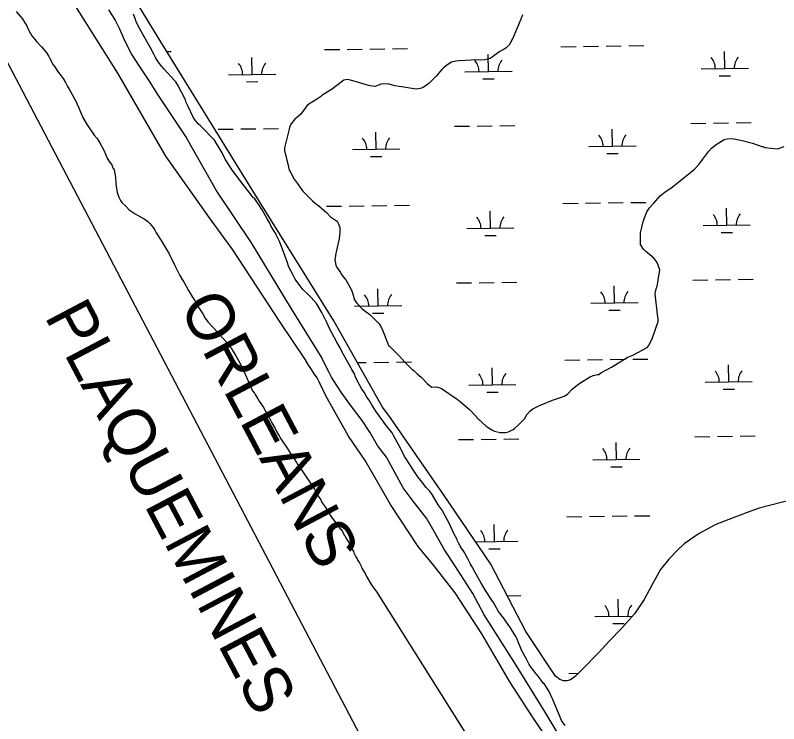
# Model space of a CAD drawing. Extents: x 3715084 to 3753216, y 488173 to 513963.
# Drawn here: x 3724658 to 3726279, y 506136 to 507640 of the extents above; entities that cross this region are included whole.
import ezdxf

# ---------------------------------------------------------------- set-up
doc = ezdxf.new("R2010")
doc.units = 0
for name, color, linetype in [('V-SITE-VEGE', 7, 'Continuous'), ('V-TOPO-BNDY', 7, 'Continuous'), ('V-TOPO-GNAM-IDEN', 7, 'Continuous'), ('V-TOPO-SHOR', 7, 'Continuous'), ('V-WETL-SWMP', 7, 'Continuous')]:
    doc.layers.add(name, color=color, linetype=linetype)

msp = doc.modelspace()

# ---------------------------------------------------------------- linework, layer by layer
at = {"layer": 'V-SITE-VEGE'}
for points in [[(3724659.642, 507648.036), (3724672.421, 507633.604), (3724675.223, 507629.309), (3724678.035, 507624.472), (3724681.4, 507619.102), (3724685.3710000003, 507610.48000000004), (3724690.429, 507601.88), (3724693.252, 507596.498), (3724697.149, 507591.681), (3724703.262, 507584.732), (3724713.815, 507572.977), (3724718.813, 507567.637), (3724724.936, 507560.14400000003), (3724728.889, 507552.609), (3724730.5700000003, 507549.924), (3724738.461, 507535.4), (3724741.816, 507530.57300000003), (3724747.417, 507521.981), (3724759.687, 507505.911), (3724764.735, 507497.854), (3724768.7060000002, 507489.234), (3724771.508, 507484.93700000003), (3724786.702, 507458.049), (3724792.387, 507445.114), (3724795.815, 507436.484), (3724797.54, 507431.624), (3724801.501, 507423.54600000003), (3724808.2630000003, 507411.174), (3724810.5100000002, 507407.412), (3724825.059, 507385.947), (3724831.725, 507378.468), (3724833.961, 507375.248), (3724838.457, 507367.726)], [(3725063.919, 507392.683), (3725050.615, 507406.017), (3725047.291, 507409.21400000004), (3725039.515, 507417.765), (3725035.5870000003, 507424.21), (3725024.833, 507446.291), (3725020.852, 507455.454), (3725019.117, 507460.857), (3725003.292, 507492.081), (3724998.809, 507499.06200000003), (3724996.04, 507501.727), (3724973.8340000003, 507525.76), (3724968.826, 507531.64400000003), (3724961.574, 507541.288), (3724955.953, 507550.965), (3724952.022, 507557.412), (3724944.687, 507571.40400000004), (3724933.984, 507590.768), (3724931.727, 507595.072), (3724929.478, 507598.833), (3724923.2830000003, 507610.129), (3724914.816, 507626.276), (3724912.506, 507633.29600000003), (3724909.068, 507642.471)], [(3725735.0670000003, 507640.944), (3725732.8880000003, 507635.51), (3725726.347, 507620.302), (3725722.529, 507609.98000000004), (3725714.3540000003, 507592.054), (3725708.906, 507581.191), (3725708.359, 507579.018), (3725704.5500000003, 507575.217)], [(3725704.5500000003, 507575.217), (3725700.198, 507571.418), (3725695.846, 507568.707), (3725693.669, 507567.07800000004), (3725691.494, 507565.995), (3725686.599, 507563.283), (3725674.088, 507554.059), (3725670.823, 507551.346), (3725666.471, 507548.634), (3725655.054, 507545.38800000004), (3725646.358, 507544.856), (3725641.465, 507545.40400000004), (3725625.704, 507544.88), (3725600.157, 507543.283), (3725593.092, 507542.748), (3725584.394, 507540.583), (3725580.586, 507538.41500000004), (3725573.5130000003, 507533.532), (3725567.5300000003, 507528.65), (3725563.721, 507525.391), (3725551.7460000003, 507511.277), (3725535.965, 507495.534), (3725523.9960000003, 507486.854), (3725520.734, 507485.228), (3725510.948, 507483.606), (3725504.427, 507484.161), (3725482.6920000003, 507487.993), (3725472.911, 507489.093), (3725463.674, 507490.733), (3725451.72, 507494.01), (3725440.8510000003, 507494.56700000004), (3725433.786, 507494.032), (3725428.8910000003, 507491.864), (3725421.823, 507489.156), (3725411.497, 507490.256), (3725408.237, 507491.347), (3725400.633, 507493.531), (3725384.875, 507498.44200000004), (3725366.9450000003, 507503.35500000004), (3725363.687, 507503.90400000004), (3725355.532, 507502.284), (3725340.843, 507490.887), (3725337.5810000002, 507489.261), (3725331.597, 507484.376), (3725308.751, 507469.731), (3725306.0300000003, 507467.017), (3725299.503, 507463.22000000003), (3725281.009, 507451.286), (3725277.202, 507448.03), (3725264.136, 507430.655), (3725258.6920000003, 507425.228), (3725251.62, 507419.80100000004), (3725243.457, 507410.027), (3725240.731, 507404.596), (3725238.548, 507395.902), (3725231.988, 507367.10500000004), (3725229.805, 507358.95900000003), (3725229.254, 507352.978), (3725234.665, 507332.863), (3725236.828, 507325.251), (3725239.529, 507311.115), (3725243.326, 507305.678), (3725250.375, 507292.624), (3725256.341, 507283.92), (3725268.279, 507267.05700000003), (3725288.904, 507246.378), (3725294.335, 507241.479), (3725302.478, 507235.49100000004), (3725319.309, 507220.79600000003), (3725327.452, 507212.63300000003), (3725337.769, 507205.555), (3725341.568, 507202.831), (3725344.2800000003, 507197.39400000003), (3725346.99, 507189.781), (3725346.975, 507178.913), (3725345.329, 507166.414), (3725339.862, 507140.875), (3725338.769, 507134.89900000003), (3725336.575, 507120.227), (3725337.116, 507118.052), (3725338.734, 507108.81200000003), (3725341.446, 507103.917), (3725348.4990000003, 507094.123), (3725350.125, 507090.86100000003), (3725355.552, 507083.789), (3725359.894, 507078.348), (3725369.112, 507062.574), (3725371.281, 507057.681), (3725372.364, 507054.962), (3725377.236, 507039.194), (3725377.7770000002, 507037.01900000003), (3725379.403, 507034.299), (3725383.202, 507028.862), (3725394.599, 507016.889), (3725400.031, 507013.07800000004), (3725410.889, 507004.913), (3725430.431, 506985.321), (3725435.856, 506976.619), (3725441.273, 506963.025), (3725448.316, 506944.538), (3725450.483, 506939.10000000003)], [(3725768.427, 506236.984), (3725761.1950000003, 506245.543), (3725757.841, 506250.37), (3725753.941, 506255.189), (3725749.458, 506262.169), (3725743.8370000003, 506271.843), (3725742.698, 506274.54000000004), (3725733.6890000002, 506290.675), (3725722.8510000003, 506317.102), (3725720.592, 506321.409), (3725713.852, 506332.693), (3725709.369, 506339.673), (3725699.315, 506353.614), (3725694.2770000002, 506361.128), (3725689.2490000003, 506368.09500000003), (3725684.234, 506374.52400000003), (3725673.543, 506393.343), (3725670.176, 506398.715), (3725656.737, 506419.113), (3725651.679, 506427.712), (3725646.632, 506435.767), (3725634.2600000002, 506457.271), (3725628.051, 506469.113), (3725624.111, 506476.10500000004), (3725619.019, 506486.33400000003), (3725611.694, 506499.784), (3725602.74, 506513.2), (3725601.044, 506516.43), (3725599.907, 506519.125), (3725596.5100000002, 506526.12700000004), (3725595.369, 506528.822), (3725589.747, 506538.499), (3725579.503, 506562.221), (3725570.506, 506577.81), (3725564.301, 506589.65), (3725555.926, 506600.906), (3725542.9990000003, 506622.94200000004), (3725537.972, 506629.914), (3725530.208, 506637.917), (3725519.056, 506652.378), (3725512.923, 506660.414), (3725502.848, 506675.439), (3725489.397, 506696.38300000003), (3725484.369, 506703.351), (3725477.0130000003, 506718.43), (3725461.221, 506748.026), (3725457.846, 506753.938), (3725443.36, 506772.141), (3725438.887, 506778.58), (3725433.872, 506785.007), (3725423.2630000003, 506799.48000000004), (3725419.8880000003, 506805.392), (3725414.842, 506813.451), (3725409.218, 506823.126), (3725404.745, 506829.563), (3725398.568, 506839.772), (3725393.543, 506846.74100000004), (3725389.017, 506855.896), (3725379.977, 506873.66000000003), (3725378.8170000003, 506877.443), (3725372.628, 506888.195), (3725370.937, 506891.425), (3725352.343, 506925.313), (3725347.829, 506933.923), (3725340.524, 506946.287), (3725330.356, 506966.20300000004), (3725325.86, 506973.728), (3725319.612, 506987.74), (3725308.866, 507009.277), (3725297.622, 507028.63), (3725285.9590000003, 507041.451), (3725278.769, 507047.837), (3725268.2460000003, 507057.962), (3725252.057, 507079.93700000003), (3725247.52, 507089.634), (3725239.056, 507105.77900000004), (3725235.042, 507116.574), (3725223.534, 507149.512), (3725218.99, 507159.75200000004), (3725212.759, 507172.679), (3725211.631, 507174.831), (3725208.819, 507179.668), (3725200.971, 507192.02), (3725198.1180000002, 507199.032), (3725192.507, 507208.164), (3725181.8140000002, 507226.985), (3725175.637, 507237.195), (3725169.483, 507246.316), (3725167.81, 507248.45900000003), (3725165.574, 507251.678), (3725163.37, 507253.265), (3725160.5870000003, 507256.47500000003), (3725138.841, 507284.86600000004), (3725132.1520000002, 507293.435), (3725128.798, 507298.262), (3725119.319, 507310.583), (3725103.63, 507334.74100000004), (3725096.8510000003, 507348.2), (3725080.5670000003, 507375.066), (3725070.575, 507385.746), (3725063.919, 507392.683)], [(3724838.457, 507367.726), (3724845.793, 507353.732), (3724853.182, 507337.022), (3724857.12, 507330.033), (3724862.701, 507322.52900000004), (3724863.852, 507319.291), (3724866.664, 507314.451), (3724867.792, 507312.299), (3724870.813, 507296.593), (3724871.086, 507282.466), (3724874.1580000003, 507264.042), (3724877.619, 507253.781), (3724881.004, 507247.322), (3724884.348, 507243.038), (3724892.102, 507235.577), (3724899.866, 507227.571), (3724912.543, 507218.576), (3724922.431, 507213.329), (3724931.772, 507208.074), (3724939.495, 507202.244), (3724943.384, 507197.969), (3724950.615, 507189.413), (3724953.98, 507184.041), (3724957.355, 507178.126), (3724967.45, 507162.01300000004), (3724969.699, 507158.25), (3724974.1720000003, 507151.814), (3724984.307, 507133.527), (3724996.745, 507108.761), (3725007.478, 507087.771), (3725012.537, 507079.169), (3725016.457, 507073.265), (3725025.486, 507056.043), (3725032.216, 507045.299), (3725034.463, 507041.537), (3725038.946, 507034.55700000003), (3725047.392, 507019.5), (3725055.793, 507006.617), (3725061.404, 506997.482), (3725066.997, 506989.438), (3725087.532, 506967.545), (3725098.098, 506955.244), (3725107.535, 506945.099), (3725116.448, 506933.85500000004), (3725126.555, 506917.199), (3725132.179, 506907.522), (3725141.219, 506889.75800000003), (3725161.691, 506842.86), (3725165.59, 506838.042), (3725167.284, 506834.814), (3725172.895, 506825.68200000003), (3725175.7090000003, 506820.842), (3725179.062, 506816.015), (3725184.663, 506807.424), (3725190.274, 506798.292), (3725191.968, 506795.06200000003), (3725194.205, 506791.84500000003), (3725202.681, 506775.156), (3725209.431, 506763.326), (3725212.829, 506756.326), (3725219.006, 506746.117), (3725220.698, 506742.887), (3725235.257, 506720.882), (3725241.986, 506710.14), (3725244.7660000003, 506706.929), (3725251.485, 506696.734), (3725254.862, 506690.81700000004), (3725258.217, 506685.99), (3725262.137, 506680.085), (3725268.836, 506670.974), (3725280.038, 506653.793), (3725286.748, 506644.139), (3725289.5470000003, 506639.844), (3725292.924, 506633.928), (3725295.714, 506630.178), (3725297.397, 506627.493), (3725301.358, 506619.416), (3725306.406, 506611.359), (3725308.1210000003, 506607.044), (3725309.792, 506604.901), (3725315.938, 506596.32), (3725323.233, 506584.503), (3725327.7260000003, 506576.979), (3725335.543, 506566.25800000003), (3725340.549, 506560.376), (3725345.011, 506554.482), (3725347.258, 506550.719), (3725348.921, 506549.12200000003), (3725351.71, 506545.368), (3725356.2260000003, 506536.75800000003), (3725358.45, 506534.08400000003), (3725360.144, 506530.856), (3725363.521, 506524.939), (3725370.261, 506513.655), (3725371.985, 506508.795), (3725375.926, 506501.805), (3725376.522, 506499.098), (3725381.035, 506490.488), (3725383.835, 506486.193), (3725385.531, 506482.963), (3725388.894, 506477.594)], [(3725450.483, 506939.10000000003), (3725452.654, 506937.466), (3725473.822, 506916.242), (3725485.223, 506903.729), (3725500.964, 506888.492), (3725504.223, 506885.768), (3725511.2800000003, 506879.239), (3725519.966, 506871.619), (3725523.767, 506867.809), (3725530.822, 506860.193), (3725532.9930000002, 506858.016), (3725542.223, 506850.938), (3725552.009, 506851.468), (3725557.4420000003, 506850.375), (3725562.873, 506847.651), (3725595.998, 506825.326), (3725603.6, 506819.882), (3725622.6010000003, 506803.553), (3725625.3170000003, 506800.831), (3725634, 506791.583), (3725641.056, 506783.42100000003), (3725657.886, 506768.18), (3725669.832, 506760.015), (3725675.806, 506757.289), (3725687.218, 506754.55700000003), (3725699.174, 506754.543), (3725705.154, 506755.62200000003), (3725714.943, 506761.045), (3725717.663, 506762.67100000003), (3725725.824, 506770.271), (3725730.1780000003, 506774.07), (3725739.429, 506783.29600000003), (3725742.153, 506788.73000000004), (3725744.877, 506793.61600000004), (3725750.319, 506800.131), (3725756.848, 506804.47500000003), (3725770.987, 506811.52), (3725798.721, 506822.89900000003), (3725807.421, 506826.14900000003), (3725817.751, 506829.397), (3725823.731, 506831.564), (3725830.258, 506835.905), (3725840.598, 506846.217), (3725848.215, 506852.73000000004), (3725856.376, 506859.24), (3725877.589, 506872.257), (3725885.202, 506875.51), (3725894.444, 506877.672), (3725897.162, 506877.668), (3725901.514, 506880.925), (3725923.813, 506893.397), (3725957.535, 506913.463), (3725970.585, 506919.425), (3725999.953, 506934.607), (3726003.222, 506939.495), (3726010.8510000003, 506955.244), (3726023.395, 506990.015), (3726023.401, 506994.906), (3726021.7830000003, 507005.234), (3726016.948, 507048.721), (3726019.133, 507059.59), (3726020.769, 507065.021), (3726022.412, 507073.715), (3726026.252, 507099.798), (3726020.835, 507115.566), (3726014.3200000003, 507123.727), (3726000.207, 507136.245), (3725996.949, 507138.966), (3725992.0640000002, 507143.863), (3725985.554, 507153.655), (3725985.585, 507178.657), (3725987.77, 507186.806), (3725990.504, 507199.84500000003), (3725993.7770000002, 507210.169), (3725999.228, 507223.207), (3726004.674, 507231.352), (3726013.927, 507241.66500000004), (3726026.989, 507256.868), (3726037.87, 507265.549), (3726049.836, 507273.143), (3726081.39, 507298.106), (3726100.432, 507313.843), (3726109.14, 507323.614), (3726130.917, 507351.85000000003), (3726136.358, 507357.822), (3726146.1520000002, 507365.963), (3726163.0130000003, 507376.266), (3726169.536, 507377.89), (3726180.951, 507378.961), (3726204.315, 507374.042), (3726209.2060000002, 507372.408), (3726223.333, 507368.582), (3726243.432, 507362.037), (3726245.6070000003, 507361.49), (3726249.41, 507359.854), (3726276.579, 507356.558), (3726290.716, 507361.977)], [(3725388.894, 506477.594), (3725392.867, 506468.971), (3725394.005, 506466.276), (3725401.864, 506453.38), (3725403.58, 506449.065), (3725413.132, 506432.941), (3725415.931, 506428.646), (3725420.404, 506422.20900000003), (3725424.304, 506417.393), (3725743.4, 505909.843)], [(3725825.353, 506132.07800000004), (3725818.068, 506143.356), (3725814.6750000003, 506150.358), (3725799.278, 506187.568), (3725797.021, 506191.873), (3725791.344, 506204.267), (3725781.804, 506219.847), (3725779.034, 506222.511), (3725774.561, 506228.95), (3725768.427, 506236.984)]]:
    msp.add_lwpolyline(points, dxfattribs=at)
at = {"layer": 'V-TOPO-BNDY'}
msp.add_line((3723872.589, 509005.278), (3727628.2865448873, 501843.71432872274), dxfattribs=at)
at = {"layer": 'V-TOPO-SHOR'}
for points in [[(3724604.6180000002, 508002.536), (3724598.173, 507977.153), (3724596.578, 507967.858), (3724597.301, 507957.773), (3724601.616, 507942.245), (3724606.728, 507931.106), (3724626.223, 507901.803), (3724701.878, 507786.157), (3724781.895, 507664.543), (3724874.7060000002, 507517.53500000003), (3724976.6720000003, 507341.02), (3725069.565, 507210.038), (3725119.358, 507142.07300000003), (3725219.377, 506988.83), (3725275.043, 506906.881)], [(3724855.486, 507651.76300000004), (3724863.694, 507639.576), (3724870.356, 507628.428), (3724878.548, 507612.624), (3724888.514, 507590.606), (3724896.444, 507574.023), (3724905.66, 507556.662), (3724921.04, 507532.033), (3724942.073, 507500.395), (3724959.762, 507471.87700000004), (3725020.809, 507380.598), (3725086.9, 507264.738), (3725158.463, 507157.382), (3725243.555, 507017.393), (3725309.185, 506912.65)], [(3725825.6380000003, 506089.696), (3725783.2320000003, 506160.62), (3725716.668, 506268.075), (3725653.415, 506367.47500000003), (3725629.548, 506412.58400000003), (3725590.964, 506472.302), (3725569.122, 506505.721), (3725547.177, 506544.55100000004), (3725531.301, 506572.672), (3725504.96, 506605.553), (3725481.799, 506637.143), (3725446.268, 506702.331), (3725426.855, 506726.77400000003), (3725410.9790000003, 506754.893), (3725394.2630000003, 506779.837), (3725372.039, 506809.642), (3725350.25, 506840.354), (3725334.128, 506864.065), (3725329.321, 506871.84), (3725324.478, 506881.61100000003), (3725309.185, 506912.65)], [(3725949.63, 505857.017), (3725898.9930000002, 505933.647), (3725833.8850000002, 506035.715), (3725754.957, 506152.863), (3725708.0130000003, 506225.05100000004), (3725648.779, 506326.783), (3725592.074, 506414.124), (3725546.7490000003, 506472.36100000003), (3725513.4960000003, 506512.78), (3725454.5100000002, 506601.43200000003), (3725400.842, 506695.148), (3725365.569, 506746.80700000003), (3725352.026, 506770.912), (3725318.393, 506831.175), (3725303.367, 506862.017), (3725298.696, 506870.498), (3725293.606, 506878.387), (3725275.043, 506906.881)]]:
    msp.add_lwpolyline(points, dxfattribs=at)
at = {"layer": 'V-WETL-SWMP'}
for p, q in [((3724979.9112374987, 507563.13573996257), (3724988.917877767, 507563.248297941)), ((3725314.8003793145, 507567.32092374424), (3725346.7978756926, 507567.7208035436)), ((3725362.7966238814, 507567.92074344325), (3725394.7941202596, 507568.3206232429)), ((3725410.7928684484, 507568.5205631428), (3725442.790364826, 507568.9204429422)), ((3725458.7891130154, 507569.1203828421), (3725490.786609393, 507569.5202626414)), ((3725816.6691109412, 507573.59288844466), (3725848.666607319, 507573.99276824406)), ((3725864.6653555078, 507574.19270814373), (3725896.662851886, 507574.5925879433)), ((3725912.6616000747, 507574.79252784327), (3725944.659096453, 507575.1924076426)), ((3725960.6578446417, 507575.3923475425), (3725992.65534102, 507575.7922273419)), ((3726164.592008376, 507527.1950014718), (3726164.1421532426, 507563.1921865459)), ((3725160.8545451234, 507514.6510720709), (3725160.40468999, 507550.64825714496)), ((3725662.7232767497, 507520.9230367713), (3725662.2734216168, 507556.9202218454)), ((3726114.595920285, 507526.57018928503), (3726214.588096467, 507527.8198136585)), ((3725110.8584570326, 507514.0262598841), (3725210.850633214, 507515.2758842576)), ((3725612.727188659, 507520.2982245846), (3725712.7193648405, 507521.547848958)), ((3726152.7857726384, 507511.61525313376), (3726176.7838949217, 507511.91516298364)), ((3725149.0483093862, 507499.07132373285), (3725173.0464316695, 507499.37123358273)), ((3725650.9170410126, 507505.34328843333), (3725674.915163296, 507505.6431982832)), ((3725088.8947239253, 507398.31077371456), (3725120.8922203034, 507398.71065351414)), ((3725136.8909684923, 507398.9105934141), (3725168.8884648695, 507399.31047321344)), ((3725184.887213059, 507399.51041311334), (3725216.8847094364, 507399.91029291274)), ((3725590.763455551, 507404.582738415), (3725622.7609519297, 507404.9826182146)), ((3725638.759700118, 507405.1825581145), (3725670.7571964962, 507405.5824379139)), ((3725686.755944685, 507405.7823778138), (3725718.753441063, 507406.18225761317)), ((3725926.1614461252, 507362.34066112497), (3725925.7115909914, 507398.33784619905)), ((3726092.632187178, 507410.8547031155), (3726124.6296835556, 507411.2545829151)), ((3726140.628431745, 507411.454522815), (3726172.6259281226, 507411.85440261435)), ((3726188.6246763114, 507412.0543425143), (3726220.6221726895, 507412.45422231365)), ((3725424.2927144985, 507356.0686964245), (3725423.8428593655, 507392.06588149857)), ((3725374.2966264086, 507355.44388423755), (3725474.288802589, 507356.693508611)), ((3725876.165358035, 507361.715848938), (3725976.157534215, 507362.96547331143)), ((3725412.4864787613, 507340.4889480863), (3725436.4846010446, 507340.78885793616)), ((3725914.355210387, 507346.76091278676), (3725938.353332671, 507347.0608226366)), ((3725414.9499672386, 507235.87157579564), (3725446.9474636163, 507236.27145559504)), ((3725462.9462118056, 507236.47139549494), (3725494.9437081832, 507236.87127529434)), ((3725820.8262097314, 507240.9439010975), (3725852.823706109, 507241.3437808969)), ((3725868.822454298, 507241.5437207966), (3725900.819950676, 507241.9436005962)), ((3725916.818698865, 507242.1435404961), (3725948.816195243, 507242.54342029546)), ((3725964.814943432, 507242.7433601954), (3725996.81243981, 507243.14323999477)), ((3725318.9574781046, 507234.6719363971), (3725350.954974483, 507235.07181619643)), ((3725366.9537226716, 507235.27175609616), (3725398.9512190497, 507235.67163589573)), ((3725666.88037554, 507188.27404942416), (3725666.430520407, 507224.2712344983)), ((3726168.749107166, 507194.54601412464), (3726168.299252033, 507230.5431991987)), ((3725616.884287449, 507187.64923723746), (3725716.8764636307, 507188.8988616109)), ((3726118.7530190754, 507193.92120193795), (3726218.745195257, 507195.17082631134)), ((3725655.0741398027, 507172.6943010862), (3725679.072262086, 507172.99421093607)), ((3726156.9428714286, 507178.9662657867), (3726180.940993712, 507179.26617563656)), ((3726096.789285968, 507078.2057157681), (3726128.786782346, 507078.60559556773)), ((3726144.785530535, 507078.80553546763), (3726176.7830269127, 507079.205415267)), ((3726192.7817751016, 507079.40535516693), (3726224.7792714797, 507079.8052349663)), ((3725428.4498132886, 507023.4197090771), (3725427.9999581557, 507059.41689415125)), ((3725594.9205543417, 507071.93375106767), (3725626.9180507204, 507072.33363086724)), ((3725642.9167989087, 507072.53357076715), (3725674.9142952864, 507072.93345056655)), ((3725690.9130434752, 507073.13339046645), (3725722.9105398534, 507073.53327026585)), ((3725930.3185449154, 507029.6916737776), (3725929.8686897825, 507065.6888588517)), ((3725880.3224568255, 507029.06686159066), (3725980.3146330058, 507030.31648596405)), ((3725378.4537251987, 507022.7948968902), (3725478.4459013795, 507024.0445212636)), ((3725918.512309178, 507014.1119254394), (3725942.5104314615, 507014.41183528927)), ((3725416.643577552, 507007.8399607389), (3725440.6416998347, 507008.1398705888)), ((3725384.438815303, 506902.78933164), (3725403.10831784, 506903.02264854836)), ((3725419.1070660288, 506903.2225884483), (3725451.1045624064, 506903.62246824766)), ((3725467.1033105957, 506903.82240814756), (3725499.1008069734, 506904.22228794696)), ((3725824.9833085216, 506908.2949137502), (3725856.9808048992, 506908.69479354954)), ((3725872.979553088, 506908.8947334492), (3725904.977049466, 506909.29461324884)), ((3725920.975797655, 506909.49455314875), (3725952.973294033, 506909.89443294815)), ((3725968.972042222, 506910.09437284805), (3726000.9695386, 506910.4942526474)), ((3726172.9062059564, 506861.89702677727), (3726172.4563508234, 506897.89421185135)), ((3725671.03747433, 506855.62506207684), (3725670.587619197, 506891.6222471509)), ((3725621.0413862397, 506855.0002498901), (3725721.033562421, 506856.24987426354)), ((3726122.9101178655, 506861.2722145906), (3726222.9022940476, 506862.521838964)), ((3725659.2312385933, 506840.0453137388), (3725683.229360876, 506840.3452235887)), ((3726161.099970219, 506846.3172784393), (3726185.0980925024, 506846.6171882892)), ((3725599.077653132, 506739.2847637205), (3725631.0751495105, 506739.6846435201)), ((3725647.073897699, 506739.88458342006), (3725679.0713940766, 506740.2844632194)), ((3725695.0701422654, 506740.48440311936), (3725727.0676386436, 506740.8842829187)), ((3726100.946384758, 506745.556728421), (3726132.9438811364, 506745.9566082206)), ((3726148.942629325, 506746.1565481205), (3726180.940125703, 506746.5564279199)), ((3726196.9388738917, 506746.7563678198), (3726228.93637027, 506747.1562476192)), ((3725934.4756437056, 506697.04268643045), (3725934.0257885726, 506733.03987150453)), ((3725884.4795556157, 506696.4178742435), (3725984.471731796, 506697.66749861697)), ((3725922.669407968, 506681.46293809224), (3725946.6675302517, 506681.7628479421)), ((3725829.1404073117, 506575.64592640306), (3725861.1379036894, 506576.0458062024)), ((3725877.1366518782, 506576.2457461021), (3725909.1341482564, 506576.6456259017)), ((3725925.132896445, 506576.8455658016), (3725957.1303928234, 506577.245445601)), ((3725973.129141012, 506577.4453855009), (3726005.1266373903, 506577.8452653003)), ((3725675.19457312, 506522.9760747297), (3725674.7447179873, 506558.9732598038)), ((3725635.382666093, 506522.4785365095), (3725725.190661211, 506523.6008869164)), ((3725663.3883373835, 506507.3963263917), (3725687.3864596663, 506507.6962362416)), ((3725702.498981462, 506407.8763034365), (3725731.2247374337, 506408.2352955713)), ((3725938.6327424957, 506364.3936990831), (3725938.182887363, 506400.3908841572)), ((3725888.636654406, 506363.76888689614), (3725968.671296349, 506364.7690975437)), ((3725926.826506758, 506348.81395074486), (3725950.824629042, 506349.11386059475)), ((3725833.297506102, 506242.9969390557), (3725853.961585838, 506243.25518263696))]:
    msp.add_line(p, q, dxfattribs=at)
msp.add_lwpolyline([(3726311.791, 506612.7), (3726237.49, 506593.777), (3726211.927, 506584.896), (3726182.202, 506573.643), (3726145.343, 506559.428), (3726110.2600000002, 506539.863), (3726078.144, 506517.917), (3726063.867, 506504.862), (3726045.421, 506485.275), (3726028.162, 506463.311), (3726009.7, 506430.652), (3725993.617, 506399.773), (3725972.782, 506369.494), (3725945.4080000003, 506338.034), (3725919.824, 506311.92100000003), (3725896.024, 506286.39900000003), (3725863.299, 506252.569), (3725847.83, 506237.139), (3725837.125, 506229.428), (3725829.397, 506227.06), (3725822.2660000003, 506227.069), (3725813.951, 506230.05100000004), (3725805.046, 506237.193), (3725742.177, 506331.75200000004), (3725667.485, 506475.052), (3725567.247, 506623.13800000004), (3725450.99, 506790.854), (3725437.801, 506808.299), (3725334.441, 506991.32300000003), (3725162.461, 507267.249), (3724967.222, 507583.704), (3724759.073, 507924.992)], dxfattribs=at)
for centre, radius, start, end in [((3725607.4787296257, 507520.7074736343), 35.24628790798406, 359.9441806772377, 41.487839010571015), ((3725717.9559576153, 507522.08813202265), 35.24628790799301, 139.94417773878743, 181.48783607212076), ((3726109.347461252, 507526.9794383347), 35.24628790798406, 359.9441806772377, 41.487839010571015), ((3726219.8246892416, 507528.3600967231), 35.24628790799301, 139.94417773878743, 181.48783607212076), ((3725105.6099979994, 507514.4355089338), 35.24628790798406, 359.9441806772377, 41.487839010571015), ((3725216.0872259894, 507515.81616732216), 35.24628790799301, 139.94417773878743, 181.48783607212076), ((3725870.9168990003, 507362.12509798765), 35.24628790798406, 359.9441806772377, 41.487839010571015), ((3725981.3941269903, 507363.505756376), 35.24628790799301, 139.94417773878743, 181.48783607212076), ((3725369.0481673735, 507355.8531332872), 35.24628790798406, 359.9441806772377, 41.487839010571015), ((3725479.525395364, 507357.2337916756), 35.24628790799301, 139.94417773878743, 181.48783607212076), ((3725611.635828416, 507188.05848628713), 35.24628790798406, 359.9441806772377, 41.487839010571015), ((3725722.1130564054, 507189.4391446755), 35.24628790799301, 139.94417773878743, 181.48783607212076), ((3726113.504560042, 507194.33045098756), 35.24628790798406, 359.9441806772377, 41.487839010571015), ((3726223.9817880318, 507195.711109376), 35.24628790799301, 139.94417773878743, 181.48783607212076), ((3725373.205266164, 507023.20414593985), 35.24628790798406, 359.9441806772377, 41.487839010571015), ((3725483.6824941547, 507024.5848043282), 35.24628790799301, 139.94417773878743, 181.48783607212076), ((3725875.0739977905, 507029.4761106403), 35.24628790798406, 359.9441806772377, 41.487839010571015), ((3725985.5512257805, 507030.8567690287), 35.24628790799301, 139.94417773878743, 181.48783607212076), ((3725726.270155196, 506856.7901573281), 35.24628790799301, 139.94417773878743, 181.48783607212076), ((3726117.661658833, 506861.68146364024), 35.24628790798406, 359.9441806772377, 41.487839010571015), ((3726228.1388868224, 506863.0621220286), 35.24628790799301, 139.94417773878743, 181.48783607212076), ((3725615.792927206, 506855.40949893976), 35.24628790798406, 359.9441806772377, 41.487839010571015), ((3725879.2310965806, 506696.8271232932), 35.24628790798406, 359.9441806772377, 41.487839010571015), ((3725989.7083245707, 506698.20778168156), 35.24628790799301, 139.94417773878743, 181.48783607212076), ((3725619.950025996, 506522.7605115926), 35.24628790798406, 359.9441806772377, 41.487839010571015), ((3725730.4272539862, 506524.14116998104), 35.24628790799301, 139.94417773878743, 181.48783607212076), ((3725883.388195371, 506364.1781359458), 35.24628790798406, 359.9441806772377, 41.487839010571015), ((3725993.865423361, 506365.5587943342), 35.24628790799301, 139.94417773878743, 181.48783607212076)]:
    msp.add_arc(centre, radius, start, end, dxfattribs=at)

# ---------------------------------------------------------------- texts
at = {"layer": 'V-TOPO-GNAM-IDEN'}
for s, p in [('ORLEANS', (3725004.6741033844, 507022.24663133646)), ('PLAQUEMINES', (3724718.821416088, 507001.385327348))]:
    msp.add_text(s, height=100.00000199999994, rotation=297.85864710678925, dxfattribs=at).set_placement(p)

doc.saveas('drawing.dxf')
